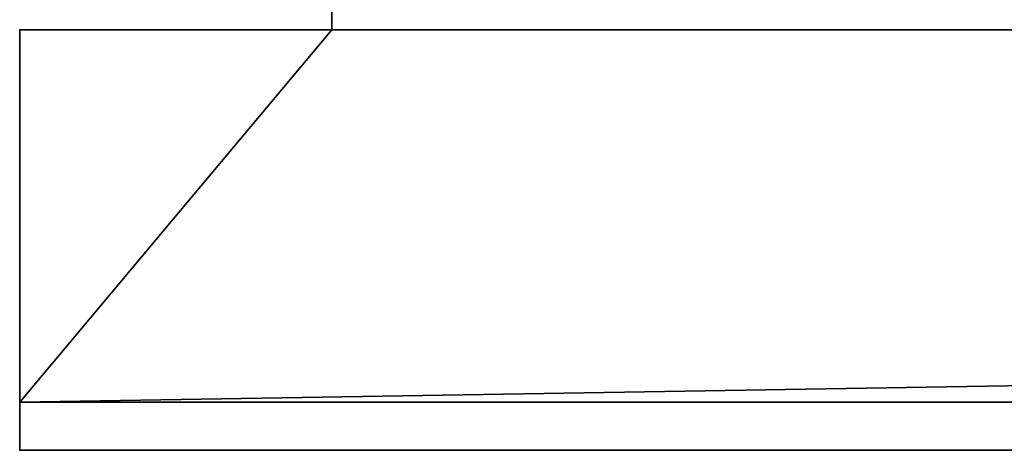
# Model space of a CAD drawing. Header units: millimetres. Extents: x -490 to 6690, y -115 to 152.
# Tile 743 of 1056: x 4024 to 4065, y -44 to -26. Entities that reach past the tile are written whole.
import ezdxf

# ---------------------------------------------------------------- set-up
doc = ezdxf.new("R2010")
doc.units = ezdxf.units.MM
doc.layers.add('152', color=253, linetype='Continuous')

# ---------------------------------------------------------------- blocks, each defined once
blk = doc.blocks.new('UG_SURFACE_267')
at = {"layer": '152', "color": 7, "linetype": 'Continuous', "lineweight": 35}
for points in [[(4037, -26, 2017), (4963, -26, 2017), (4963, 0, 2017), (4037, 0, 2017)], [(4037, -20.1, 1142), (4037, -21.5, 1142), (4037, -26, 2017), (4037, 0, 2017)], [(4037, -26, 2017), (4037, -21.5, 1142), (4037, -21.5, 1115)], [(4037, -21.5, 1115), (4037, -22.5, 30.5), (4037, -26), (4037, -26, 2017)], [(4037, -26), (4037, -22.5), (4963, -22.5), (4963, -26)], [(4037, -22.5, 30.5), (4037, -22.5), (4037, -26)], [(4024, -41.5), (4024, -26), (4037, -26)], [(4037, -26), (4963, -26), (4024, -41.5)], [(4963, -26), (4976, -26), (4976, -41.5), (4024, -41.5)], [(4024, -26, 2030), (4976, -26, 2030), (4963, -26, 2017), (4037, -26, 2017)], [(4037, -26, 2017), (4037, -26), (4024, -26), (4024, -26, 2030)], [(4024, -26, 2030), (4024, -26), (4024, -41.5)], [(4024, -41.5), (4024, -43.5, 2), (4024, -43.5, 2030), (4024, -26, 2030)], [(4976, -43.5, 2030), (4976, -26, 2030), (4024, -26, 2030), (4024, -43.5, 2030)], [(4024, -43.5, 2), (4024, -41.5), (4976, -41.5), (4976, -43.5, 2)], [(4976, -43.5, 2), (4976, -43.5, 2030), (4024, -43.5, 2030), (4024, -43.5, 2)]]:
    blk.add_3dface(points, dxfattribs=at)

msp = doc.modelspace()

# ---------------------------------------------------------------- linework, layer by layer
at = {"layer": '152', "linetype": 'Continuous', "lineweight": -3}
for p, q in [((4037, 0, 2017), (4037, -26, 2017)), ((4037, -22.5), (4037, -26)), ((4024, -26), (4024, -26, 2030)), ((4024, -26, 2030), (4976, -26, 2030)), ((4024, -26, 2030), (4024, -43.5, 2030)), ((4024, -26), (4024, -41.5)), ((4024, -26), (4037, -26)), ((4037, -26), (4037, -26, 2017)), ((4037, -26, 2017), (4963, -26, 2017)), ((4024, -41.5), (4024, -43.5, 2)), ((4024, -41.5), (4976, -41.5)), ((4976, -43.5, 2), (4024, -43.5, 2)), ((4976, -43.5, 2030), (4024, -43.5, 2030)), ((4024, -43.5, 2), (4024, -43.5, 2030))]:
    msp.add_line(p, q, dxfattribs=at)

# ---------------------------------------------------------------- block references
msp.add_blockref('UG_SURFACE_267', (0, 0), dxfattribs=at)

doc.saveas('drawing.dxf')
